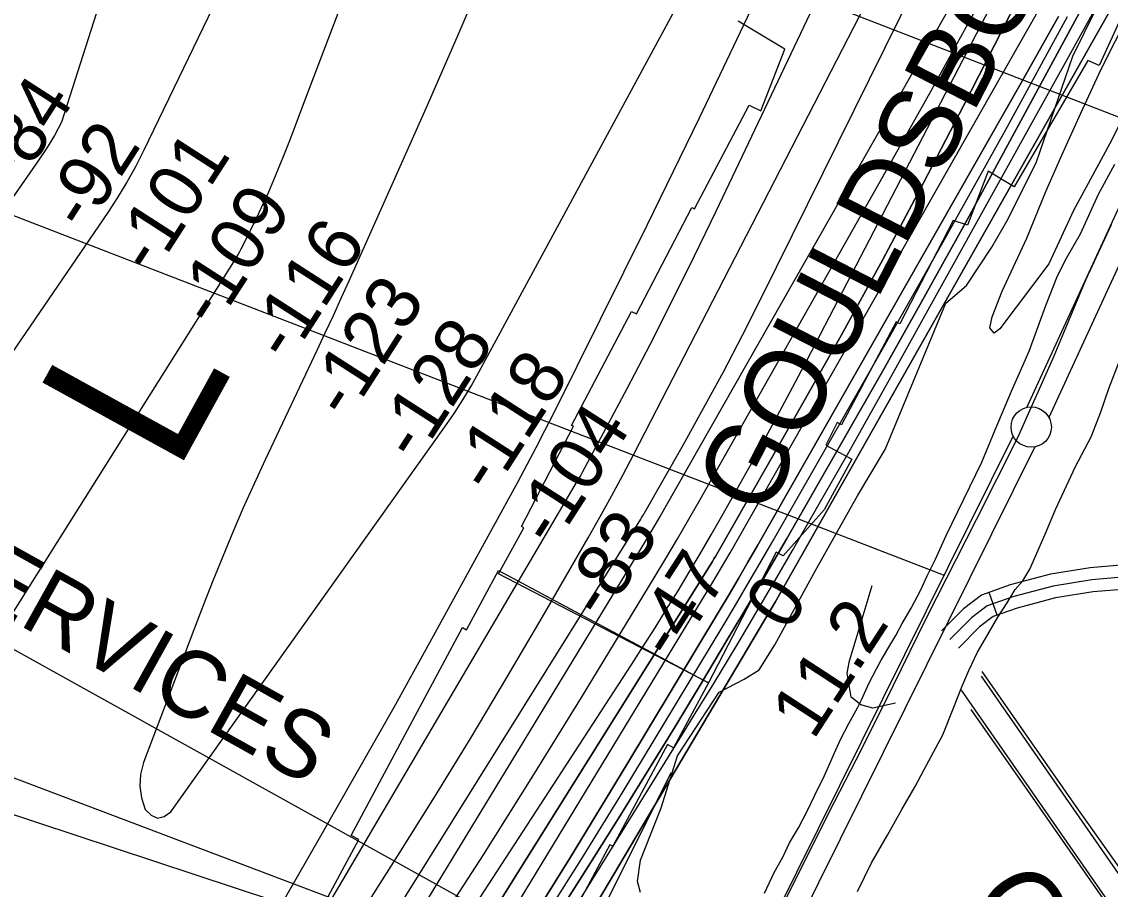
# Model space of a CAD drawing. Extents: x 3677843 to 3715951, y 511991 to 537744.
# Drawn here: x 3683944 to 3685293, y 521190 to 522265 of the extents above; entities that cross this region are included whole.
import ezdxf

# ---------------------------------------------------------------- set-up
doc = ezdxf.new("R2010")
doc.units = 0
for name, color, linetype in [('V-CHAN-NAID', 7, 'Continuous'), ('V-FLOD-BASE', 7, 'Continuous'), ('V-LEVE-TOET', 7, 'Continuous'), ('V-RIVR-EDGE', 7, 'Continuous'), ('V-RIVR-FERY', 7, 'Continuous'), ('V-RIVR-IDEN', 7, 'Continuous'), ('V-RIVR-RANG', 7, 'Continuous'), ('V-ROAD-CNTR', 7, 'Continuous'), ('V-RRAP-FSHR', 7, 'Continuous'), ('V-RRAP-RVMT', 7, 'Continuous'), ('V-RRAP-RVMT-IDEN', 7, 'Continuous'), ('V-SITE-VEGE', 7, 'Continuous'), ('V-SURV-LINE', 7, 'Continuous'), ('V-TOPO-DPTH', 7, 'Continuous'), ('V-TOPO-MAJR', 7, 'Continuous'), ('V-TOPO-MINR', 7, 'Continuous'), ('V-TOPO-SHOR', 7, 'Continuous'), ('V-TOPO-WATR', 7, 'Continuous'), ('V-UTIL-IDEN', 7, 'Continuous'), ('V-UTIL-LINE', 7, 'Continuous')]:
    doc.layers.add(name, color=color, linetype=linetype)

msp = doc.modelspace()

# ---------------------------------------------------------------- linework, layer by layer
at = {"layer": 'V-FLOD-BASE'}
msp.add_lwpolyline([(3684858.9, 521112.6), (3684898.4, 521192.7), (3684950.9, 521297), (3684985.1, 521363.8), (3685024.2, 521441.6), (3685065.7, 521526.9), (3685127.2, 521647.7), (3685178.5, 521749.6), (3685223.4, 521850.7), (3685263, 521944.9), (3685294.7, 522013.4)], dxfattribs=at)
at = {"layer": 'V-LEVE-TOET'}
for points in [[(3685184.8, 521571.8), (3685193.2, 521586.3), (3685212.4, 521629.8), (3685225.4, 521660.3), (3685249.8, 521713.5), (3685269.4, 521750.1), (3685281, 521779.9), (3685291.5, 521810.3), (3685304.1, 521843.1), (3685316.8, 521880.8), (3685327.7, 521919.2), (3685334, 521940.7), (3685341.8, 521968), (3685352.2, 521981.5), (3685372.8, 522008.7), (3685393.7, 522048.5), (3685435.3, 522120.3), (3685453.4, 522154.2), (3685483.1, 522204.3), (3685503.3, 522237.8), (3685529.5, 522279.2), (3685551.5, 522308.9), (3685559.9, 522319.8)], [(3684887.1, 521229.5), (3684895.5, 521247.1), (3684906.6, 521265.8), (3684917.5, 521286.5), (3684926.9, 521306.2), (3684938.8, 521330.8), (3684945.4, 521345.3), (3684953.1, 521362.6), (3684959.4, 521376.7), (3684969.2, 521395.1), (3684979.7, 521414.4), (3684985.3, 521425.1), (3684993.7, 521444.5), (3685003.5, 521462.8), (3685009.1, 521473.5), (3685017.4, 521487.7), (3685027.2, 521504.3), (3685035.3, 521518.8), (3685046.4, 521538.1), (3685058.3, 521560.9), (3685066, 521577.9), (3685076.5, 521598.9), (3685089.8, 521628), (3685111.8, 521672.9), (3685133.8, 521718.9), (3685150.3, 521759), (3685170.6, 521807), (3685192.6, 521856.5), (3685213.3, 521913.2), (3685227.7, 521949.8), (3685238.9, 521971.6), (3685256.3, 522002), (3685278.4, 522051.1), (3685298.7, 522088.4)], [(3684979.9, 521187), (3684997.1, 521222.5), (3685017, 521256.7), (3685034.9, 521288.5), (3685051.2, 521317.1), (3685062.5, 521338), (3685085.7, 521381.1), (3685099.2, 521415.3), (3685109, 521440.7), (3685117.6, 521460.8), (3685128.6, 521483.4), (3685138.3, 521500.3), (3685153.8, 521526.9), (3685165.2, 521544.6), (3685175.3, 521561.1), (3685184.8, 521571.8)], [(3684864.7, 521184.6), (3684876.6, 521210.5), (3684887.1, 521229.5)]]:
    msp.add_lwpolyline(points, dxfattribs=at)
at = {"layer": 'V-RIVR-EDGE'}
msp.add_lwpolyline([(3684710.9, 521185.6), (3684707.3, 521199.4), (3684711, 521225.8), (3684736.4, 521290.6), (3684756.9, 521354.8), (3684808.2, 521433.9), (3684839.4, 521450), (3684858.1, 521461.4), (3684877.3, 521492.5), (3684928, 521585.5), (3684979.9, 521677.2), (3685014.2, 521734.7), (3685089.1, 521915.9), (3685115, 521938), (3685146.3, 521985.3), (3685165, 522017.7), (3685201.2, 522089.7), (3685246.6, 522222.2), (3685290, 522310.4)], dxfattribs=at)
at = {"layer": 'V-RIVR-FERY'}
msp.add_spline([(3683395.6, 529471.3), (3683521.9, 529210.1), (3683605.1, 528969.7), (3683680.8, 528445.2), (3683751.5, 527893.7), (3683927.9, 527005.7), (3684042.4, 526379.7), (3684112.2, 525834.6), (3684119.2, 525226.8), (3684092.5, 524348.2), (3684041.6, 523650.6), (3683951.4, 522948.6), (3683790.8, 522287.1), (3683653.8, 521935.8), (3683329.6, 521213.6), (3682839.7, 520457.3), (3682512.6, 519997.8), (3682286.2, 519636), (3682113.5, 519264), (3682089.8, 519186.3)], degree=3, dxfattribs=at)
at = {"layer": 'V-RIVR-RANG'}
msp.add_line((3685357.3, 522125.4), (3684667.6, 522393.5), dxfattribs=at)
at = {"layer": 'V-ROAD-CNTR'}
msp.add_line((3685152.9, 521529.3), (3685143, 521557.6), dxfattribs=at)
for points in [[(3685427.7, 521595.1), (3685392, 521595.6), (3685350.8, 521595.7), (3685320.4, 521592.4), (3685268.3, 521588), (3685219, 521580), (3685169, 521566.7), (3685133.3, 521554.2), (3685111.4, 521537.3), (3685083.8, 521509.8)], [(3685443.7, 521579.9), (3685391.9, 521580.6), (3685351.6, 521580.7), (3685321.9, 521577.5), (3685270.2, 521573.1), (3685222.2, 521565.3), (3685173.4, 521552.3), (3685140.6, 521540.9), (3685121.3, 521526), (3685094.4, 521499.2)], [(3685026.8, 521420.3), (3684998.8, 521414.1), (3684984, 521418.2), (3684972.1, 521427.8), (3684967, 521457.3), (3684970, 521472.6), (3684978.3, 521499.9), (3684998.2, 521566.2)], [(3685429.6, 521565.1), (3685391.8, 521565.6), (3685352.4, 521565.7), (3685323.3, 521562.5), (3685272, 521558.2), (3685225.3, 521550.6), (3685177.9, 521538), (3685147.8, 521527.5), (3685131.2, 521514.7), (3685105, 521488.5)], [(3685133.1, 521453.6), (3685302.9, 521209.1)], [(3685108.4, 521436.5), (3685397.6, 521020.2), (3685583.1, 520757.6), (3685741.7, 520525), (3685855.3, 520357.7), (3686146.2, 519940.1), (3686445.7, 519512.3), (3686531.7, 519376.3), (3686563.1, 519323.4)]]:
    msp.add_lwpolyline(points, dxfattribs=at)
at = {"layer": 'V-RRAP-FSHR'}
msp.add_lwpolyline([(3683860.4, 520028.7), (3684232.7, 520493.7), (3684417.1, 520747.6), (3684586.6, 521008.8), (3684748.8, 521334.3)], dxfattribs=at)
at = {"layer": 'V-RRAP-RVMT'}
for p, q in [((3684495.4, 521511.2), (3684534.9, 521584.8)), ((3684534.9, 521584.8), (3684795.2, 521445.4)), ((3684419.1, 521381.3), (3684490.3, 521514)), ((3684490.3, 521514), (3684495.4, 521511.2)), ((3684795.2, 521445.4), (3684751.9, 521364.9)), ((3684352.1, 521256.4), (3684419.1, 521381.3)), ((3684744.4, 521368.9), (3684676.7, 521242.9)), ((3684751.9, 521364.9), (3684744.4, 521368.9)), ((3684296.2, 521129.3), (3684361.7, 521251.3)), ((3684361.7, 521251.3), (3684352.1, 521256.4)), ((3684673, 521244.8), (3684610.5, 521128.2)), ((3684676.7, 521242.9), (3684673, 521244.8))]:
    msp.add_line(p, q, dxfattribs=at)
for points in [[(3685786.6, 523736.9), (3685803.9, 523538.5), (3685811.2, 523536.3), (3685766, 523388.1), (3685773.7, 523385.3), (3685701.7, 523180), (3685697.1, 523181.5), (3685625.8, 523002.2), (3685631.9, 522999.7), (3685555.9, 522806.8), (3685560.3, 522804.4), (3685468.5, 522610.2), (3685474.4, 522607.1), (3685374.1, 522416.5), (3685367.1, 522420.5), (3685330.1, 522350.7), (3685340.9, 522345.3), (3685279.4, 522210.4), (3685265.2, 522216.7), (3685174.1, 522060), (3685141.6, 522079.6)], [(3684795.2, 521445.4), (3684534.7, 521580.6), (3684566.1, 521637.5), (3684563.2, 521639.3), (3684628, 521763.4), (3684625.4, 521764.5), (3684699.8, 521905.8), (3684706, 521902.8), (3684774.7, 522034.3), (3684777.7, 522032.8), (3684845.5, 522161.3), (3684860, 522154.3), (3684889.8, 522230.7), (3684832.1, 522265.3)], [(3685141.6, 522079.6), (3685116.1, 522012.4), (3685098.2, 522018.2), (3685032.1, 521890.5), (3685027.6, 521893), (3684960.2, 521765), (3684954.7, 521768.2), (3684940.6, 521739.8), (3684972.7, 521722.6), (3684938.6, 521660), (3684887.5, 521602.8), (3684879.1, 521607.4), (3684795.2, 521445.4)]]:
    msp.add_lwpolyline(points, dxfattribs=at)
at = {"layer": 'V-SITE-VEGE'}
msp.add_lwpolyline([(3685408.4, 522326.7), (3685369.6, 522255.4), (3685333.6, 522195.1), (3685292, 522112.9), (3685247.7, 522030.6), (3685217.1, 521964.8), (3685156.3, 521884), (3685149.4, 521878.6), (3685144, 521885.5), (3685146.8, 521899.2), (3685159.3, 521930.7), (3685189.8, 521996.6), (3685213.4, 522054.2), (3685232.9, 522099.4), (3685256.5, 522151.5), (3685281.4, 522205), (3685317.5, 522276.3)], dxfattribs=at)
at = {"layer": 'V-SURV-LINE'}
for points in [[(3685189.8, 521786.8), (3685341.6, 522116.9)], [(3685368.8, 522104.3), (3685217, 521774.3)], [(3684716.7, 520832.1), (3685172.8, 521751.2)], [(3685199.6, 521737.8), (3684743.6, 520818.8)]]:
    msp.add_lwpolyline(points, dxfattribs=at)
msp.add_circle((3685195.1, 521762.4), 25, dxfattribs=at)
at = {"layer": 'V-TOPO-DPTH'}
for points in [[(3685887.4, 524688), (3685550.8, 522807.8), (3685545.9, 522783.7), (3685540.5, 522759.7), (3685534, 522736), (3685527, 522712.4), (3685518.7, 522689.3), (3685509.5, 522666.6), (3685499, 522644.5), (3685487.6, 522622.7), (3684877.8, 521545.4), (3684471.8, 520860.7), (3684434.8, 520799.5), (3684397.1, 520738.9), (3684358.2, 520678.9), (3684318.7, 520619.4), (3684245.9, 520512)], [(3685370.8, 522668.5), (3685111.2, 522160.4), (3685061.7, 522065.1), (3685011.2, 521970.2), (3684959.4, 521876), (3684906.8, 521782.4), (3684803.8, 521602.2), (3684801.9, 521599), (3684800, 521595.8), (3684798.1, 521592.6), (3684796.1, 521589.4), (3684229.9, 520684.9), (3684217.5, 520665.3), (3684204.9, 520645.8), (3684192.1, 520626.4), (3684179.2, 520607.2), (3684155.3, 520572.2), (3684154.2, 520570.5), (3684153, 520568.9), (3684151.8, 520567.2), (3684150.6, 520565.6), (3684067.3, 520455.9)], [(3685370.8, 522668.5), (3685111.2, 522160.4), (3685061.7, 522065.1), (3685011.2, 521970.2), (3684959.4, 521876), (3684906.8, 521782.4), (3684803.8, 521602.2), (3684801.9, 521599), (3684800, 521595.8), (3684798.1, 521592.6), (3684796.1, 521589.4), (3684229.9, 520684.9), (3684217.5, 520665.3), (3684204.9, 520645.8), (3684192.1, 520626.4), (3684179.2, 520607.2), (3684155.3, 520572.2), (3684154.2, 520570.5), (3684153, 520568.9), (3684151.8, 520567.2), (3684150.6, 520565.6), (3684067.3, 520455.9)], [(3685457.9, 522650.7), (3685166.3, 522112.1), (3685115.6, 522019.4), (3685064.5, 521927), (3685012.7, 521835), (3684960.4, 521743.2), (3684891.7, 521623.4), (3684873.3, 521591.8), (3684854.9, 521560.2), (3684836.3, 521528.7), (3684817.6, 521497.3), (3684787.4, 521446.9), (3684753.3, 521390.5), (3684718.9, 521334.2), (3684684.1, 521278.2), (3684648.9, 521222.4), (3684245.9, 520587.6), (3684226.2, 520557), (3684206.1, 520526.7), (3684185.6, 520496.6)], [(3684185.6, 520496.6), (3684206.1, 520526.7), (3684226.2, 520557), (3684245.9, 520587.6), (3684648.9, 521222.4), (3684684.1, 521278.2), (3684718.9, 521334.2), (3684753.3, 521390.5), (3684787.4, 521446.9), (3684817.6, 521497.3), (3684836.3, 521528.7), (3684854.9, 521560.2), (3684873.3, 521591.8), (3684891.7, 521623.4), (3684960.4, 521743.2), (3685012.7, 521835), (3685064.5, 521927), (3685115.6, 522019.4), (3685166.3, 522112.1), (3685457.9, 522650.7)], [(3683448, 519618.5), (3684153, 520546.4), (3684158.3, 520553.4), (3684163.5, 520560.6), (3684168.6, 520567.8), (3684173.6, 520575), (3684274, 520722.7), (3684328.5, 520804.3), (3684382.2, 520886.4), (3684434.6, 520969.3), (3684486.2, 521052.8), (3684800.6, 521570.2), (3684806, 521579.3), (3684811.4, 521588.4), (3684816.8, 521597.5), (3684822, 521606.7), (3685292.2, 522433.9)], [(3683448, 519618.5), (3684153, 520546.4), (3684158.3, 520553.4), (3684163.5, 520560.6), (3684168.6, 520567.8), (3684173.6, 520575), (3684274, 520722.7), (3684328.5, 520804.3), (3684382.2, 520886.4), (3684434.6, 520969.3), (3684486.2, 521052.8), (3684800.6, 521570.2), (3684806, 521579.3), (3684811.4, 521588.4), (3684816.8, 521597.5), (3684822, 521606.7), (3685292.2, 522433.9)], [(3684157.4, 520514.7), (3684169.1, 520530.8), (3684180.6, 520547), (3684191.8, 520563.4), (3684202.9, 520579.9), (3684407.4, 520889.7), (3684480.7, 521002.3), (3684553, 521115.5), (3684624, 521229.6), (3684694, 521344.3), (3684808.8, 521535), (3684820.7, 521554.8), (3684832.4, 521574.8), (3684844, 521594.8), (3684855.6, 521614.8), (3685182.7, 522188.9), (3685229, 522271.2)], [(3685229, 522271.2), (3685182.7, 522188.9), (3684855.6, 521614.8), (3684844, 521594.8), (3684832.4, 521574.8), (3684820.7, 521554.8), (3684808.8, 521535), (3684694, 521344.3), (3684624, 521229.6), (3684553, 521115.5), (3684480.7, 521002.3), (3684407.4, 520889.7), (3684202.9, 520579.9), (3684191.8, 520563.4), (3684180.6, 520547), (3684169.1, 520530.8), (3684157.4, 520514.7)]]:
    msp.add_lwpolyline(points, dxfattribs=at)
at = {"layer": 'V-TOPO-MAJR'}
for points in [[(3683763, 520320.3), (3683999.1, 520654.5), (3684007.3, 520666.2), (3684015.4, 520678), (3684023.3, 520690), (3684031.1, 520702), (3684125.3, 520848.5), (3684179.7, 520934.1), (3684233.3, 521020.1), (3684285.9, 521106.8), (3684337.8, 521193.9), (3684630.1, 521690.9), (3684633.3, 521696.3), (3684636.4, 521701.7), (3684639.4, 521707.2), (3684642.4, 521712.7), (3684694.2, 521810.3), (3684722.7, 521864.8), (3684750.7, 521919.5), (3684778, 521974.6), (3684804.7, 522030), (3685163.8, 522784.9)], [(3684044.9, 520472.4), (3684086, 520529.6), (3684106.9, 520559.2), (3684127.6, 520588.9), (3684147.9, 520619), (3684167.8, 520649.3), (3684700.2, 521468.6), (3684714.7, 521491.2), (3684729.1, 521513.8), (3684743.3, 521536.6), (3684757.4, 521559.4), (3684771.3, 521582.4), (3684785, 521605.5), (3684798.4, 521628.7), (3684811.7, 521652), (3684830.2, 521684.9), (3684852.5, 521724.9), (3684874.4, 521765), (3684896, 521805.3), (3684917.3, 521845.7), (3685359.5, 522696.9)], [(3684206.2, 522334.8), (3684095, 522104.8), (3684084.9, 522085.1), (3684074.3, 522065.7), (3684062.7, 522046.7), (3684050.6, 522028.1), (3683558.4, 521308.2)]]:
    msp.add_lwpolyline(points, dxfattribs=at)
at = {"layer": 'V-TOPO-MINR'}
for points in [[(3684828.5, 524034.2), (3684596.4, 522996.8), (3684519, 522774.9), (3684481.1, 522667.8), (3684442.7, 522561), (3684403.4, 522454.5), (3684363.6, 522348.2), (3684298.7, 522177.3), (3684290.8, 522156.6), (3684282.9, 522135.9), (3684274.9, 522115.2), (3684266.9, 522094.6), (3684266.4, 522093.4), (3684258.3, 522073.5), (3684249.9, 522053.7), (3684240.9, 522034.2), (3684231.5, 522014.8), (3684215.5, 521982.8), (3684213.8, 521979.6), (3684212.1, 521976.5), (3684210.3, 521973.4), (3684208.5, 521970.3), (3683601.4, 521006.4)], [(3684273.1, 523014.8), (3683993.3, 522140.2), (3683984.5, 522123.8), (3683974.8, 522107.8), (3683964.5, 522092.2), (3683716.4, 521736.2)], [(3683991.8, 520523), (3684072, 520629.6), (3684072.8, 520630.7), (3684073.7, 520631.8), (3684074.5, 520632.9), (3684075.2, 520634.1), (3684092.4, 520659.2), (3684101.7, 520673), (3684110.9, 520686.8), (3684119.9, 520700.7), (3684128.8, 520714.8), (3684711.2, 521648.3), (3684712.3, 521650.1), (3684713.4, 521651.9), (3684714.4, 521653.7), (3684715.4, 521655.5), (3684764.2, 521741), (3684789.1, 521785.8), (3684813.6, 521830.9), (3684837.3, 521876.3), (3684860.4, 521922.1), (3685263.4, 522736.8)], [(3684067.3, 520455.9), (3684150.6, 520565.6), (3684151.8, 520567.2), (3684153, 520568.9), (3684154.2, 520570.5), (3684155.3, 520572.2), (3684179.2, 520607.2), (3684192.1, 520626.4), (3684204.9, 520645.8), (3684217.5, 520665.3), (3684229.9, 520684.9), (3684796.1, 521589.4), (3684798.1, 521592.6), (3684800, 521595.8), (3684801.9, 521599), (3684803.8, 521602.2), (3684906.8, 521782.4), (3684959.4, 521876), (3685011.2, 521970.2), (3685061.7, 522065.1), (3685111.2, 522160.4), (3685370.8, 522668.5)], [(3684185.6, 520496.6), (3684206.1, 520526.7), (3684226.2, 520557), (3684245.9, 520587.6), (3684648.9, 521222.4), (3684684.1, 521278.2), (3684718.9, 521334.2), (3684753.3, 521390.5), (3684787.4, 521446.9), (3684817.6, 521497.3), (3684836.3, 521528.7), (3684854.9, 521560.2), (3684873.3, 521591.8), (3684891.7, 521623.4), (3684960.4, 521743.2), (3685012.7, 521835), (3685064.5, 521927), (3685115.6, 522019.4), (3685166.3, 522112.1), (3685457.9, 522650.7)], [(3684230, 520521.7), (3684235.9, 520531), (3684765, 521385), (3684782.1, 521412.8), (3684799.2, 521440.7), (3684816.1, 521468.6), (3684833, 521496.6), (3684849.7, 521524.7), (3684866.3, 521552.9), (3684882.7, 521581.1), (3684899.1, 521609.3), (3684917.9, 521641.9), (3684943.6, 521686.6), (3684969, 521731.3), (3684994.3, 521776.2), (3685019.4, 521821.2), (3685466.5, 522626.9)], [(3683480.8, 519814.3), (3684074.8, 520608.1), (3684080.1, 520615.3), (3684085.4, 520622.5), (3684090.5, 520629.8), (3684095.6, 520637.2), (3684198.9, 520789), (3684254.9, 520872.7), (3684310.1, 520957), (3684364, 521042.1), (3684417, 521127.8), (3684717.3, 521621.5), (3684723.4, 521631.5), (3684729.3, 521641.5), (3684735.2, 521651.6), (3684741, 521661.7), (3685249.4, 522555.7)], [(3683448, 519618.5), (3684153, 520546.4), (3684158.3, 520553.4), (3684163.5, 520560.6), (3684168.6, 520567.8), (3684173.6, 520575), (3684274, 520722.7), (3684328.5, 520804.3), (3684382.2, 520886.4), (3684434.6, 520969.3), (3684486.2, 521052.8), (3684800.6, 521570.2), (3684806, 521579.3), (3684811.4, 521588.4), (3684816.8, 521597.5), (3684822, 521606.7), (3685292.2, 522433.9)], [(3684521.7, 522335.4), (3684484.3, 522247.9), (3684446.3, 522160.8), (3684407.7, 522073.8), (3684349.4, 521943.4), (3684339.7, 521921.8), (3684329.8, 521900.2), (3684319.8, 521878.7), (3684309.8, 521857.2), (3684245.7, 521721.7), (3684232, 521692.1), (3684218.6, 521662.3), (3684205.7, 521632.3), (3684193.2, 521602.1), (3684181, 521571.8), (3684169, 521541.4), (3684157.2, 521511), (3684145.6, 521480.4), (3684095, 521346.8), (3684091.4, 521332), (3684090.2, 521317.4), (3684092.5, 521302.8), (3684097.2, 521288.4), (3684104.5, 521281.3), (3684112.2, 521277.8), (3684120.4, 521279.8), (3684128.9, 521285.5), (3684468.5, 521762.9), (3684479.8, 521779.4), (3684490.6, 521796.1), (3684500.9, 521813.2), (3684510.7, 521830.6), (3684827.1, 522415.3)], [(3683950.3, 520521.2), (3684006.8, 520601.2), (3684025.5, 520628.2), (3684043.9, 520655.3), (3684062, 520682.7), (3684079.8, 520710.3), (3684409.8, 521230.6), (3684455.6, 521303.9), (3684500.9, 521377.6), (3684545.3, 521451.9), (3684589, 521526.6), (3684646, 521625.2), (3684660.6, 521650.9), (3684674.9, 521676.7), (3684688.9, 521702.7), (3684702.6, 521728.9), (3685030.9, 522366.5)], [(3683847.1, 520258.4), (3684079.4, 520575), (3684091.4, 520591.6), (3684103.3, 520608.3), (3684114.9, 520625.2), (3684126.4, 520642.2), (3684391, 521039.9), (3684454, 521135.9), (3684516.3, 521232.4), (3684577.4, 521329.6), (3684637.7, 521427.3), (3684727.9, 521575.4), (3684742.4, 521599.5), (3684756.8, 521623.8), (3684770.9, 521648.1), (3684784.9, 521672.5), (3685011.8, 522073.2), (3685071.6, 522180.1), (3685130.6, 522287.4)], [(3683463.8, 519953.3), (3683993.2, 520695.7), (3684314.9, 521255.7), (3684360.3, 521335.4), (3684405.4, 521415.3), (3684450, 521495.5), (3684494.2, 521575.9), (3684559.2, 521695.1), (3684570.5, 521716.1), (3684581.6, 521737.1), (3684592.5, 521758.3), (3684603.3, 521779.6), (3684719.3, 522012.7), (3684784.1, 522145.5), (3684847.6, 522278.9)], [(3684157.4, 520514.7), (3684169.1, 520530.8), (3684180.6, 520547), (3684191.8, 520563.4), (3684202.9, 520579.9), (3684407.4, 520889.7), (3684480.7, 521002.3), (3684553, 521115.5), (3684624, 521229.6), (3684694, 521344.3), (3684808.8, 521535), (3684820.7, 521554.8), (3684832.4, 521574.8), (3684844, 521594.8), (3684855.6, 521614.8), (3685182.7, 522188.9), (3685229, 522271.2)], [(3684176.5, 520515.4), (3684192.1, 520537.8), (3684207.3, 520560.5), (3684222.4, 520583.3), (3684529.7, 521057.4), (3684583.6, 521141.5), (3684636.9, 521225.9), (3684689.3, 521310.8), (3684741.1, 521396.2), (3684813.2, 521516.1), (3684828.5, 521541.8), (3684843.7, 521567.5), (3684858.7, 521593.3), (3684873.6, 521619.1), (3685012.5, 521861.9), (3685089.4, 521997.7), (3685165.3, 522134), (3685239.9, 522271.1)]]:
    msp.add_lwpolyline(points, dxfattribs=at)
at = {"layer": 'V-TOPO-SHOR'}
for points in [[(3685133.9, 521459.7), (3685250.6, 521292.1), (3685310.7, 521207.1)], [(3685447.5, 520942.9), (3685327.3, 521116.6), (3685193.7, 521308.1), (3685120.8, 521412.5)]]:
    msp.add_lwpolyline(points, dxfattribs=at)
at = {"layer": 'V-TOPO-WATR'}
msp.add_lwpolyline([(3684245.9, 520512), (3684318.7, 520619.4), (3684358.2, 520678.9), (3684397.1, 520738.9), (3684434.8, 520799.5), (3684471.8, 520860.7), (3684877.8, 521545.4), (3685487.6, 522622.7), (3685499, 522644.5), (3685509.5, 522666.6), (3685518.7, 522689.3), (3685527, 522712.4), (3685534, 522736), (3685540.5, 522759.7), (3685545.9, 522783.7), (3685550.8, 522807.8), (3685887.4, 524688)], dxfattribs=at)
at = {"layer": 'V-UTIL-LINE'}
for p, q in [((3685086.4, 521578.8), (3683240.3, 522292.3)), ((3684802.6, 521004.4), (3682990, 522010.6)), ((3684801.6, 520999.5), (3682739.6, 521779.1)), ((3684798.6, 520996.8), (3682652, 521704))]:
    msp.add_line(p, q, dxfattribs=at)

# ---------------------------------------------------------------- texts
at = {"layer": 'V-CHAN-NAID'}
msp.add_text('GRETNA "97" HARBOR', height=100, rotation=305.076, dxfattribs=at).set_placement((3685114.5, 521175.6))
at = {"layer": 'V-RIVR-IDEN'}
msp.add_text('L', height=200, rotation=61.208, dxfattribs=at).set_placement((3684134.5, 521702))
at = {"layer": 'V-RIVR-RANG'}
for s, rotation, p in [('-84', 57.2151, (3683939.8, 522058.7)), ('-92', 57.2151, (3684022.7, 522002.8)), ('-101', 57.2151, (3684106.8, 521948.6)), ('-109', 57.2151, (3684183.3, 521882.7)), ('-116', 57.2151, (3684275.1, 521840.6)), ('-123', 57.2151, (3684348.2, 521769.4)), ('-128', 57.2151, (3684433.5, 521717.2)), ('-118', 57.2151, (3684526.6, 521677.1)), ('-104', 57.2151, (3684603, 521611)), ('-83', 57.2151, (3684665.1, 521521.1)), ('-47', 57.2151, (3684751.4, 521470.6)), ('0', 56.9283, (3684892.9, 521507.2)), ('0', 56.9283, (3684892.9, 521507.2)), ('11.2', 56.9283, (3684925, 521373.3)), ('11.2', 56.9283, (3684925, 521373.3))]:
    msp.add_text(s, height=67, rotation=rotation, dxfattribs=at).set_placement(p)
at = {"layer": 'V-RRAP-RVMT-IDEN'}
msp.add_text('GOULDSBORO', height=100, rotation=62.7413, dxfattribs=at).set_placement((3684863.8, 521646.8))
at = {"layer": 'V-UTIL-IDEN'}
msp.add_text('N. O. PUBLIC SERVICES', height=83, rotation=330.8269, dxfattribs=at).set_placement((3683179.2, 521942.1))

doc.saveas('drawing.dxf')
